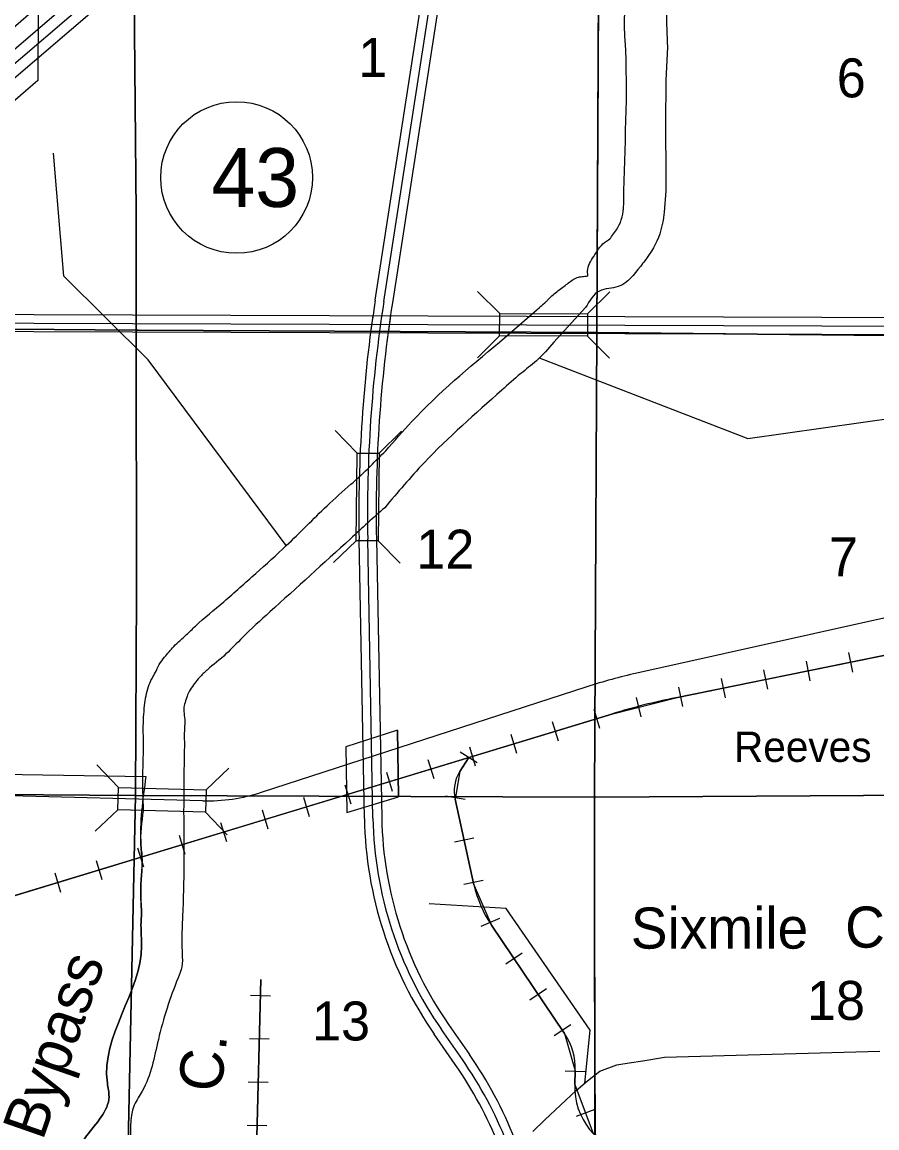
# Model space of a CAD drawing. Extents: x 380424 to 701066, y 1117407 to 1412949.
# Drawn here: x 535783 to 545642, y 1316942 to 1329706 of the extents above; entities that cross this region are included whole.
import ezdxf

# ---------------------------------------------------------------- set-up
doc = ezdxf.new("R2010")
doc.units = 0
for name, color, linetype in [('Bridges and Drawbridges County Highways', 7, 'Continuous'), ('Bridges and Drawbridges State Highways', 7, 'Continuous'), ('Bridges and Drawbridges US Highways', 7, 'Continuous'), ('Cities Incorporated Area', 7, 'Continuous'), ('Communities and Subdivisions Names without Post Office', 7, 'Continuous'), ('County Routes Highway Center Lines', 7, 'Continuous'), ('Interstate Divided Highway Outline and Fill', 7, 'Continuous'), ('Interstate Highway Center Lines', 7, 'Continuous'), ('Masks for Road Features', 7, 'Continuous'), ('Narrow Canals', 7, 'Continuous'), ('Narrow River Creek and Branch and Slough Text', 7, 'Continuous'), ('Railroads', 7, 'Continuous'), ('Railroads Text', 7, 'Continuous'), ('Roadshilelds State Highways', 7, 'Continuous'), ('Section Lines', 7, 'Continuous'), ('Section Numbers', 7, 'Continuous'), ('State Route Divided Highway Outline and Fill', 7, 'Continuous'), ('State Routes Highway Center Lines', 7, 'Continuous'), ('Township  and Range lines', 7, 'Continuous'), ('US Route Divided Highway Outline and Fill', 7, 'Continuous'), ('US Routes Highway Center Lines', 7, 'Continuous'), ('Wide Rivers and Canals', 7, 'Continuous')]:
    doc.layers.add(name, color=color, linetype=linetype)

msp = doc.modelspace()

# ---------------------------------------------------------------- linework, layer by layer
at = {"layer": 'Bridges and Drawbridges County Highways'}
for p, q in [((536893, 1320870), (536644, 1321133)), ((537905, 1320844), (538167, 1321094)), ((536887, 1320614), (536624, 1320365)), ((537898, 1320588), (538148, 1320326))]:
    msp.add_line(p, q, dxfattribs=at)
msp.add_lwpolyline([(536893, 1320870), (537905, 1320844), (537898, 1320588), (536887, 1320614)], close=True, dxfattribs=at)
at = {"layer": 'Bridges and Drawbridges State Highways'}
for p, q in [((541292, 1326341), (541037, 1326598)), ((542304, 1326337), (542561, 1326593)), ((541291, 1326085), (541034, 1325830)), ((542303, 1326081), (542558, 1325825))]:
    msp.add_line(p, q, dxfattribs=at)
msp.add_lwpolyline([(541292, 1326341), (542304, 1326337), (542303, 1326081), (541291, 1326085)], close=True, dxfattribs=at)
at = {"layer": 'Bridges and Drawbridges US Highways'}
for p, q in [((539646, 1324732), (539393, 1324991)), ((539902, 1324729), (540160, 1324983)), ((539635, 1323720), (539376, 1323467)), ((539891, 1323717), (540144, 1323459)), ((540112, 1321534), (540126, 1320763)), ((539515, 1321341), (539530, 1320581))]:
    msp.add_line(p, q, dxfattribs=at)
msp.add_lwpolyline([(539902, 1324729), (539891, 1323717), (539635, 1323720), (539646, 1324732)], close=True, dxfattribs=at)
at = {"layer": 'Cities Incorporated Area'}
msp.add_lwpolyline([(534550, 1358334), (529742, 1358333), (528607, 1358333), (526669, 1358336), (526713, 1352805), (527981, 1352799), (527906, 1344548), (527884, 1342040), (527913, 1341844), (525644, 1341106), (524995, 1340530), (523948, 1340351), (523934, 1334150), (526494, 1334156), (526501, 1333156), (526466, 1326262), (529138, 1326253), (529132, 1321129), (537211, 1320996)], dxfattribs=at)
msp.add_spline([(537211, 1320996), (537154, 1320203), (537167, 1320019), (537157, 1319821), (537152, 1319594), (537159, 1319428), (537154, 1319280), (537161, 1319043), (536766, 1317459), (536785, 1317301), (536526, 1316849), (536207, 1315834)], degree=3, dxfattribs=at)
at = {"layer": 'County Routes Highway Center Lines'}
for p, q in [((546123, 1322916), (542873, 1322190)), ((542298, 1322033), (538542, 1320815)), ((537865, 1320717), (533230, 1320837))]:
    msp.add_line(p, q, dxfattribs=at)
for centre, radius, start, end in [((544262, 1315975), 6369, 102.598, 107.9626), ((537918, 1322742), 2025, 268.5198, 287.9626)]:
    msp.add_arc(centre, radius, start, end, dxfattribs=at)
at = {"layer": 'Interstate Divided Highway Outline and Fill'}
for p, q in [((538016, 1331382), (526788, 1321753)), ((526951, 1321563), (538178, 1331192))]:
    msp.add_line(p, q, dxfattribs=at)
at = {"layer": 'Interstate Highway Center Lines'}
msp.add_line((526869, 1321658), (538097, 1331287), dxfattribs=at)
at = {"layer": 'Masks for Road Features'}
for p, q in [((539830, 1326318), (539802, 1326118)), ((540032, 1326317), (540004, 1326117))]:
    msp.add_line(p, q, dxfattribs=at)
for points in [[(535567, 1329545), (535968, 1329889), (535965, 1329030), (535564, 1328686)], [(539515, 1321341), (539530, 1320581), (540126, 1320763), (540112, 1321534)]]:
    msp.add_lwpolyline(points, close=True, dxfattribs=at)
at = {"layer": 'Narrow Canals'}
for points in [[(538830, 1323663), (537238, 1325809), (536262, 1326775), (536146, 1328194)], [(541746, 1325831), (544153, 1324901), (547631, 1325392), (549811, 1323967), (550233, 1323803), (550513, 1323745), (552096, 1323861), (552270, 1323872), (552439, 1323840), (552513, 1323798), (552972, 1323275), (553088, 1323117), (553305, 1322969), (554186, 1322468), (556655, 1322542)], [(542273, 1317458), (542337, 1318071), (541366, 1319475), (540479, 1319528)], [(541672, 1316899), (541814, 1317036), (542173, 1317374), (542305, 1317485), (542448, 1317596), (542643, 1317670), (542786, 1317691), (542944, 1317717), (543192, 1317760), (545678, 1317828)]]:
    msp.add_lwpolyline(points, dxfattribs=at)
at = {"layer": 'Railroads'}
for p, q in [((546688, 1322590), (543322, 1321907)), ((545315, 1322429), (545361, 1322204)), ((544335, 1322230), (544381, 1322005)), ((544825, 1322330), (544871, 1322104)), ((543845, 1322131), (543891, 1321905)), ((543355, 1322031), (543401, 1321806)), ((542864, 1321910), (542921, 1321687)), ((542595, 1321723), (530899, 1318162)), ((542377, 1321777), (542444, 1321557)), ((541898, 1321631), (541965, 1321411)), ((541420, 1321486), (541487, 1321266)), ((540942, 1321340), (541009, 1321120)), ((540832, 1321056), (540934, 1321217)), ((541031, 1321156), (540836, 1321279)), ((540463, 1321195), (540530, 1320974)), ((539985, 1321049), (540052, 1320829)), ((539507, 1320903), (539574, 1320683)), ((539028, 1320758), (539095, 1320538)), ((540893, 1320731), (540666, 1320771)), ((540995, 1319749), (540777, 1320737)), ((538550, 1320612), (538617, 1320392)), ((538072, 1320466), (538139, 1320246)), ((537593, 1320321), (537660, 1320101)), ((540994, 1320287), (540769, 1320238)), ((537115, 1320175), (537182, 1319955)), ((536637, 1320029), (536704, 1319809)), ((536159, 1319884), (536226, 1319664)), ((541102, 1319799), (540877, 1319750)), ((541288, 1319359), (541076, 1319268)), ((542041, 1318030), (541196, 1319282)), ((541551, 1318960), (541361, 1318832)), ((538537, 1318656), (538485, 1316684)), ((541831, 1318546), (541640, 1318417)), ((538417, 1318474), (538647, 1318468)), ((542111, 1318131), (541920, 1318003)), ((538404, 1317974), (538634, 1317968)), ((542278, 1317588), (542048, 1317596)), ((542158, 1317442), (542163, 1317602)), ((538391, 1317474), (538620, 1317468)), ((542388, 1317155), (542173, 1317074)), ((538377, 1316974), (538607, 1316968))]:
    msp.add_line(p, q, dxfattribs=at)
for points in [[(544358, 1322117), (546688, 1322590), (546688, 1322590), (546936, 1322626), (546936, 1322626), (550295, 1322918)], [(538584, 1320502), (542595, 1321723), (543322, 1321907), (544358, 1322117)], [(540934, 1321217), (540832, 1321056), (540777, 1320737), (540995, 1319749), (541196, 1319282), (542041, 1318030), (542163, 1317602), (542158, 1317442), (542369, 1316878), (542796, 1316644), (543544, 1316504)], [(532844, 1318754), (538584, 1320502)], [(538974, 1316240), (538803, 1316278), (538497, 1316572), (538485, 1316684), (538537, 1318656)]]:
    msp.add_lwpolyline(points, dxfattribs=at)
for centre, radius, start, end in [((544886, 1314196), 7868, 101.4702, 106.9338), ((541195, 1320829), 428, 147.9039, 192.4312), ((542322, 1320042), 1359, 192.4309, 214.0194), ((541444, 1317627), 720, 357.9905, 34.0194), ((542941, 1317414), 784, 177.9904, 259.3671)]:
    msp.add_arc(centre, radius, start, end, dxfattribs=at)
at = {"layer": 'Roadshilelds State Highways'}
msp.add_circle((538257, 1327912), 875, dxfattribs=at)
at = {"layer": 'Section Lines'}
for points in [[(537064, 1331516), (537064, 1331269), (537097, 1327507), (537097, 1326151), (535206, 1326165), (535196, 1326164), (535196, 1326158), (531764, 1326183), (531771, 1331513), (535213, 1331495), (535213, 1331502), (535223, 1331502), (537057, 1331516)], [(542449, 1331415), (542435, 1330892), (542414, 1326126), (542414, 1326122), (542409, 1326122), (537120, 1326151), (537097, 1326151), (537097, 1327507), (537064, 1331269), (537064, 1331516), (542434, 1331415)], [(547988, 1331406), (547984, 1326066), (547971, 1326066), (542414, 1326122), (542414, 1326126), (542435, 1330892), (542449, 1331415)], [(537097, 1326151), (537101, 1323135), (537091, 1320785), (537091, 1320780), (531789, 1320818), (531764, 1326183), (535196, 1326158), (535196, 1326164), (535206, 1326165)], [(542414, 1326122), (542386, 1320777), (542386, 1320759), (537091, 1320780), (537091, 1320785), (537101, 1323135), (537097, 1326151), (537120, 1326151), (542409, 1326122)], [(547984, 1326066), (547964, 1320794), (542396, 1320759), (542386, 1320759), (542386, 1320777), (542414, 1326122), (547971, 1326066)], [(537091, 1320780), (537008, 1316935), (537017, 1315966), (537014, 1315569), (531772, 1315447), (531775, 1315538), (531789, 1320818)], [(542386, 1320759), (542387, 1319357), (542393, 1315485), (539171, 1315502), (538275, 1315502), (537014, 1315569), (537017, 1315966), (537008, 1316935), (537091, 1320780)], [(547964, 1320794), (547964, 1320790), (547977, 1315472), (546011, 1315485), (544661, 1315481), (542422, 1315484), (542393, 1315485), (542387, 1319357), (542386, 1320759), (542396, 1320759)]]:
    msp.add_lwpolyline(points, close=True, dxfattribs=at)
at = {"layer": 'State Route Divided Highway Outline and Fill'}
msp.add_lwpolyline([(559861, 1326286), (559861, 1326086), (559658, 1326084), (557810, 1326058), (557323, 1326060), (552952, 1326074), (548419, 1326089), (533642, 1326138), (530648, 1326148), (530420, 1326149), (530420, 1326349), (530649, 1326348), (533643, 1326338), (548419, 1326289), (552952, 1326274), (557324, 1326260), (557809, 1326258), (559655, 1326284)], close=True, dxfattribs=at)
at = {"layer": 'State Routes Highway Center Lines'}
msp.add_lwpolyline([(493024, 1326372), (500010, 1326349), (502518, 1326341), (509056, 1326319), (511532, 1326311), (522281, 1326276), (530649, 1326248), (533643, 1326238), (548419, 1326189), (552952, 1326174), (557323, 1326160), (557809, 1326158), (559657, 1326184), (559657, 1326184), (564881, 1326255)], dxfattribs=at)
at = {"layer": 'Township  and Range lines'}
for p, q in [((542435, 1330892), (542414, 1326126)), ((542414, 1326122), (542386, 1320777)), ((542414, 1326126), (542414, 1326122)), ((542386, 1320777), (542386, 1320759)), ((542386, 1320759), (542387, 1319357)), ((542387, 1319357), (542393, 1315485))]:
    msp.add_line(p, q, dxfattribs=at)
at = {"layer": 'US Route Divided Highway Outline and Fill'}
for p, q in [((539731, 1320514), (539670, 1323736)), ((539870, 1323740), (539931, 1320518)), ((540779, 1317674), (540537, 1318022)), ((540702, 1318135), (540944, 1317788)), ((540779, 1317674), (540779, 1317674))]:
    msp.add_line(p, q, dxfattribs=at)
msp.add_lwpolyline([(539856, 1326496), (540989, 1333825), (541046, 1334189), (541245, 1334167), (541187, 1333793), (540054, 1326466)], dxfattribs=at)
for centre, radius, start, end in [((555749, 1324039), 16082, 171.2109, 181.0789), ((555749, 1324039), 15882, 171.2109, 181.0789), ((544249, 1320600), 4519, 181.0787, 214.7758), ((544249, 1320600), 4319, 181.0787, 214.7961), ((536972, 1315028), 4836, 8.5018, 34.7961), ((536972, 1315028), 4636, 8.5022, 34.7961)]:
    msp.add_arc(centre, radius, start, end, dxfattribs=at)
at = {"layer": 'US Routes Highway Center Lines'}
for p, q in [((539830, 1320518), (539770, 1323738)), ((540861, 1317731), (540620, 1318078))]:
    msp.add_line(p, q, dxfattribs=at)
msp.add_lwpolyline([(539955, 1326481), (541088, 1333809), (541538, 1336400)], dxfattribs=at)
for centre, radius, start, end in [((555749, 1324039), 15982, 171.2109, 181.0789), ((544251, 1320601), 4422, 181.0839, 214.8013), ((536972, 1315028), 4736, 8.4844, 34.7961)]:
    msp.add_arc(centre, radius, start, end, dxfattribs=at)
at = {"layer": 'Wide Rivers and Canals'}
for p, q in [((543226, 1329422), (543210, 1329031)), ((541290, 1326013), (541749, 1326411)), ((542283, 1326410), (541916, 1326011))]:
    msp.add_line(p, q, dxfattribs=at)
for points in [[(542308, 1326777), (542308, 1326855), (542390, 1327022), (542522, 1327176), (542548, 1327191), (542592, 1327245), (542638, 1327308), (542720, 1327554), (542723, 1327644), (542739, 1329497), (542739, 1329837), (542756, 1329947), (542756, 1330031), (542742, 1331173)], [(543214, 1329968), (543214, 1329879), (543214, 1329825), (543226, 1329422)], [(543210, 1329031), (543205, 1328299), (543189, 1327513), (543138, 1327261), (542966, 1326952), (542914, 1326885), (542660, 1326653), (542443, 1326602), (542283, 1326410)], [(541749, 1326411), (541760, 1326422), (541828, 1326479), (541854, 1326507), (541964, 1326604), (542073, 1326686), (542185, 1326757), (542242, 1326768), (542308, 1326777)], [(541916, 1326011), (541715, 1325797), (541534, 1325648), (541315, 1325457), (540419, 1324618), (539966, 1324101)], [(539978, 1324758), (540276, 1325093), (541290, 1326013)], [(539575, 1324371), (539769, 1324549), (539801, 1324581), (539978, 1324758)], [(537195, 1321818), (537240, 1322035), (537281, 1322130), (537321, 1322201), (537364, 1322290), (537427, 1322376), (537532, 1322499), (537680, 1322636), (537781, 1322733), (538108, 1323016), (538480, 1323343), (538830, 1323663), (539300, 1324122), (539575, 1324371)], [(539966, 1324101), (539770, 1323927), (539570, 1323742)], [(539570, 1323742), (538640, 1322897), (538324, 1322602), (538134, 1322412), (537918, 1322227), (537829, 1322141), (537722, 1322000), (537690, 1321939), (537675, 1321890), (537653, 1321816), (537659, 1321631), (537654, 1321529), (537654, 1321397), (537652, 1321224), (537646, 1320592)], [(537183, 1320605), (537176, 1321043), (537182, 1321276), (537182, 1321452), (537180, 1321545), (537195, 1321818)], [(536207, 1315834), (536526, 1316849), (536785, 1317301), (536766, 1317459), (537161, 1319043), (537154, 1319280), (537159, 1319428), (537152, 1319594), (537157, 1319821), (537167, 1320019), (537154, 1320203), (537183, 1320605)], [(537646, 1320592), (537634, 1319385), (537625, 1319097), (537629, 1318953), (537624, 1318800), (537582, 1318675), (537354, 1317961), (537168, 1317367), (537077, 1317206), (537025, 1316707), (536957, 1316433), (536872, 1316175), (536814, 1316006), (536741, 1315831)]]:
    msp.add_spline(points, degree=3, dxfattribs=at)

# ---------------------------------------------------------------- texts
at = {"layer": 'Communities and Subdivisions Names without Post Office'}
for s, p in [('Sixmile', (542804, 1319011)), ('Creek', (545276, 1319022))]:
    msp.add_text(s, height=475, rotation=0.0006, dxfattribs=at).set_placement(p)
at = {"layer": 'Narrow River Creek and Branch and Slough Text'}
for s, rotation, p in [('Bypass', 70.7275, (536019, 1316785)), ('C.', 84.0002, (538080, 1317343))]:
    msp.add_text(s, height=500, rotation=rotation, dxfattribs=at).set_placement(p)
at = {"layer": 'Railroads Text'}
msp.add_text('Reeves', height=350, rotation=0.0006, dxfattribs=at).set_placement((543994, 1321166))
at = {"layer": 'Roadshilelds State Highways'}
msp.add_text('43', height=680, rotation=0.0005, dxfattribs=at).set_placement((537966, 1327572))
at = {"layer": 'Section Numbers'}
for s, p in [('1', (539661, 1329074)), ('6', (545180, 1328837)), ('12', (540330, 1323397)), ('7', (545090, 1323307)), ('18', (544836, 1318188)), ('13', (539127, 1317951))]:
    msp.add_text(s, height=450, dxfattribs=at).set_placement(p)

doc.saveas('drawing.dxf')
